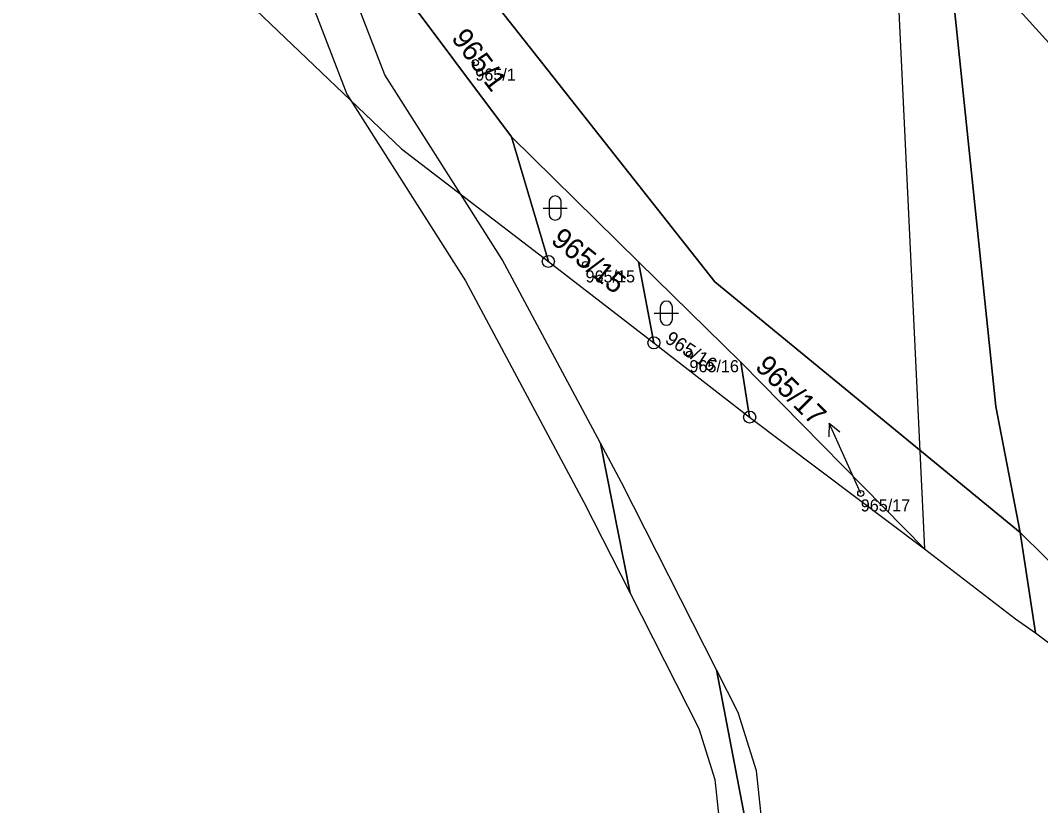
# Model space of a CAD drawing. Extents: x -603967 to -594699, y -1179315 to -1165625.
# Drawn here: x -595962.6 to -595878.2, y -1172715 to -1172650 of the extents above; entities that cross this region are included whole.
import ezdxf

# ---------------------------------------------------------------- set-up
doc = ezdxf.new("R2010")
doc.units = 0
for name, color, linetype in [('Definiční body', 7, 'Continuous'), ('Hranice parcel', 7, 'Continuous'), ('Parcelní čísla', 7, 'Continuous'), ('Polygon ku', 7, 'Continuous'), ('Polygon parcely', 7, 'Continuous'), ('Pop  PČ popisy', 7, 'Continuous'), ('Poz předměty', 7, 'Continuous'), ('Věcná břemena k části', 7, 'Continuous'), ('Značky bodu BP', 7, 'Continuous'), ('Značky kultur', 7, 'Continuous')]:
    doc.layers.add(name, color=color, linetype=linetype)

msp = doc.modelspace()

# ---------------------------------------------------------------- linework, layer by layer
at = {"layer": 'Definiční body'}
for centre in [(-595924.95, -1172653.52994), (-595915.83, -1172670.22994), (-595907.24, -1172677.65994), (-595893.07, -1172689.17994)]:
    msp.add_circle(centre, 0.25, dxfattribs=at)
at = {"layer": 'Hranice parcel'}
for p, q in [((-595921.96, -1172659.67), (-595911.46, -1172670)), ((-595918.91, -1172669.98), (-595921.96, -1172659.67)), ((-595918.91, -1172669.98), (-595910.18, -1172676.72)), ((-595911.46, -1172670), (-595902.98, -1172678.32)), ((-595910.18, -1172676.72), (-595911.46, -1172670)), ((-595910.18, -1172676.72), (-595902.26, -1172682.86)), ((-595902.26, -1172682.86), (-595902.98, -1172678.32)), ((-595902.98, -1172678.32), (-595887.81, -1172693.76)), ((-595902.26, -1172682.86), (-595887.81, -1172693.76)), ((-595878.62, -1172700.72), (-595879.88, -1172692.41)), ((-595887.81, -1172693.76), (-595880.27, -1172699.56)), ((-595880.27, -1172699.56), (-595878.62, -1172700.72)), ((-595878.62, -1172700.72), (-595869.49, -1172707.59))]:
    msp.add_line(p, q, dxfattribs=at)
for points in [[(-595939.89, -1172627.58), (-595905.15, -1172671.67), (-595879.88, -1172692.41)], [(-595943.46, -1172632.71), (-595941.21, -1172633.93), (-595921.96, -1172659.67)], [(-595952.73, -1172639.96), (-595931.06, -1172660.67), (-595918.91, -1172669.98)], [(-595879.88, -1172692.41), (-595881.91, -1172681.98), (-595886.01, -1172642.5)], [(-595886.01, -1172642.5), (-595873.01, -1172656.87), (-595860.47, -1172670.73), (-595855.89, -1172675.79), (-595847.49, -1172685.07)], [(-595879.88, -1172692.41), (-595869.81, -1172702.34), (-595857.96, -1172714.02), (-595853.43, -1172718.49), (-595842, -1172736.81), (-595831.38, -1172753.82)]]:
    msp.add_lwpolyline(points, dxfattribs=at)
at = {"layer": 'Polygon ku'}
msp.add_lwpolyline([(-595952.73, -1172639.96), (-595931.06, -1172660.67), (-595918.91, -1172669.98), (-595910.18, -1172676.72), (-595902.26, -1172682.86), (-595887.81, -1172693.76), (-595880.27, -1172699.56), (-595878.62, -1172700.72), (-595869.49, -1172707.59)], dxfattribs=at)
at = {"layer": 'Polygon parcely'}
for points in [[(-595905.15, -1172671.67), (-595879.88, -1172692.41), (-595881.91, -1172681.98), (-595886.01, -1172642.5), (-595919.05, -1172596.93), (-595921.53, -1172601.21), (-595939.89, -1172627.58)], [(-595847.49, -1172685.07), (-595844.95, -1172686.27), (-595829.25, -1172693.7), (-595831.7, -1172663.06), (-595845.34, -1172654.58), (-595846.87, -1172653.46), (-595857.63, -1172645.54), (-595862.11, -1172642.25), (-595874.69, -1172633), (-595888.24, -1172621.03), (-595886.01, -1172642.5), (-595873.01, -1172656.87), (-595860.47, -1172670.73), (-595855.89, -1172675.79)], [(-595931.06, -1172660.67), (-595918.91, -1172669.98), (-595921.96, -1172659.67), (-595941.21, -1172633.93), (-595943.46, -1172632.71), (-595953.79, -1172627.09), (-595962.58, -1172625.57), (-595952.73, -1172639.96)], [(-595887.81, -1172693.76), (-595880.27, -1172699.56), (-595878.62, -1172700.72), (-595879.88, -1172692.41), (-595905.15, -1172671.67), (-595939.89, -1172627.58), (-595943.46, -1172632.71), (-595941.21, -1172633.93), (-595921.96, -1172659.67), (-595911.46, -1172670), (-595902.98, -1172678.32)], [(-595853.43, -1172718.49), (-595842, -1172736.81), (-595831.38, -1172753.82), (-595826.86, -1172753.62), (-595826.35, -1172741.28), (-595827.09, -1172727.34), (-595844.68, -1172690.89), (-595847.49, -1172685.07), (-595855.89, -1172675.79), (-595860.47, -1172670.73), (-595873.01, -1172656.87), (-595886.01, -1172642.5), (-595881.91, -1172681.98), (-595879.88, -1172692.41), (-595869.81, -1172702.34), (-595857.96, -1172714.02)], [(-595911.46, -1172670), (-595921.96, -1172659.67), (-595918.91, -1172669.98), (-595910.18, -1172676.72)], [(-595902.26, -1172682.86), (-595902.98, -1172678.32), (-595911.46, -1172670), (-595910.18, -1172676.72)], [(-595887.81, -1172693.76), (-595902.98, -1172678.32), (-595902.26, -1172682.86)], [(-595857.57, -1172720.95), (-595852.96, -1172729.16), (-595841.08, -1172749.99), (-595838.09, -1172755.34), (-595827.13, -1172760.31), (-595827.05, -1172758.27), (-595830.59, -1172755.08), (-595831.38, -1172753.82), (-595842, -1172736.81), (-595853.43, -1172718.49), (-595857.96, -1172714.02), (-595869.81, -1172702.34), (-595879.88, -1172692.41), (-595878.62, -1172700.72), (-595869.49, -1172707.59), (-595862.87, -1172713.88)]]:
    msp.add_lwpolyline(points, close=True, dxfattribs=at)
at = {"layer": 'Pop  PČ popisy'}
for p, q in [((-595895.671, -1172683.368), (-595895.721, -1172684.487)), ((-595894.45, -1172686.11), (-595895.671, -1172683.368)), ((-595895.671, -1172683.368), (-595894.806, -1172684.08)), ((-595893.07, -1172689.18), (-595894.45, -1172686.11))]:
    msp.add_line(p, q, dxfattribs=at)
at = {"layer": 'Poz předměty'}
msp.add_line((-595891.06, -1172625.23), (-595887.81, -1172693.76), dxfattribs=at)
at = {"layer": 'Věcná břemena k části'}
for points in [[(-595935.25, -1172656.67), (-595925.76, -1172671.59), (-595915.97, -1172689.9), (-595912.15, -1172697.42), (-595914.61, -1172685.03), (-595922.74, -1172669.83), (-595926.19, -1172664.4), (-595932.45, -1172654.55), (-595935.04, -1172647.8), (-595935.36, -1172643.11), (-595934.42, -1172643.01), (-595936.86, -1172639.75), (-595939.08, -1172639.99), (-595938.5, -1172648.56), (-595935.59, -1172656.13)], [(-595900.49, -1172736.94), (-595898.34, -1172738.59), (-595898.35, -1172738.5), (-595905, -1172703.78), (-595912.87, -1172688.28), (-595914.61, -1172685.03), (-595912.15, -1172697.42), (-595906.47, -1172708.62), (-595905.14, -1172712.85), (-595903.06, -1172732.34)], [(-595898.34, -1172738.59), (-595891.46, -1172743.87), (-595892.13, -1172738.94), (-595897.79, -1172734.6), (-595899.66, -1172731.26), (-595901.7, -1172712.13), (-595903.21, -1172707.3), (-595905, -1172703.78), (-595898.35, -1172738.5)]]:
    msp.add_lwpolyline(points, close=True, dxfattribs=at)
at = {"layer": 'Značky bodu BP'}
for centre, radius in [((-595918.91, -1172669.97988), 0.5), ((-595918.91, -1172669.97988), 0.0303), ((-595910.18, -1172676.71988), 0.5), ((-595910.18, -1172676.71988), 0.0303), ((-595902.26, -1172682.85988), 0.5), ((-595902.26, -1172682.85988), 0.0303)]:
    msp.add_circle(centre, radius, dxfattribs=at)
at = {"layer": 'Značky kultur'}
for p, q in [((-595918.851, -1172665.061), (-595918.851, -1172666.062)), ((-595917.849, -1172666.062), (-595917.849, -1172665.061)), ((-595919.351, -1172665.561), (-595917.349, -1172665.561)), ((-595909.651, -1172673.761), (-595909.651, -1172674.762)), ((-595908.649, -1172674.762), (-595908.649, -1172673.761)), ((-595910.151, -1172674.261), (-595908.149, -1172674.261))]:
    msp.add_line(p, q, dxfattribs=at)
for centre, start, end in [((-595918.35, -1172665.0609), 0, 180), ((-595918.35, -1172666.0609), 180, 359.9878861), ((-595909.15, -1172673.7609), 0, 180), ((-595909.15, -1172674.7609), 180, 359.9878861)]:
    msp.add_arc(centre, 0.5, start, end, dxfattribs=at)

# ---------------------------------------------------------------- texts
at = {"layer": 'Definiční body'}
for s, p in [('965/1', (-595924.95, -1172655.019)), ('965/15', (-595915.83, -1172671.719)), ('965/16', (-595907.24, -1172679.149)), ('965/17', (-595893.07, -1172690.669))]:
    msp.add_text(s, height=0.999996, dxfattribs=at).set_placement(p)
at = {"layer": 'Parcelní čísla'}
for s, height, rotation, p in [('965/1', 1.699998, 307, (-595926.996, -1172651.52)), ('965/15', 1.699998, 321, (-595918.791, -1172668.378)), ('965/16', 1.14, 327, (-595909.344, -1172676.632)), ('965/17', 1.699998, 315, (-595901.892, -1172678.778))]:
    msp.add_text(s, height=height, rotation=rotation, dxfattribs=at).set_placement(p)

doc.saveas('drawing.dxf')
